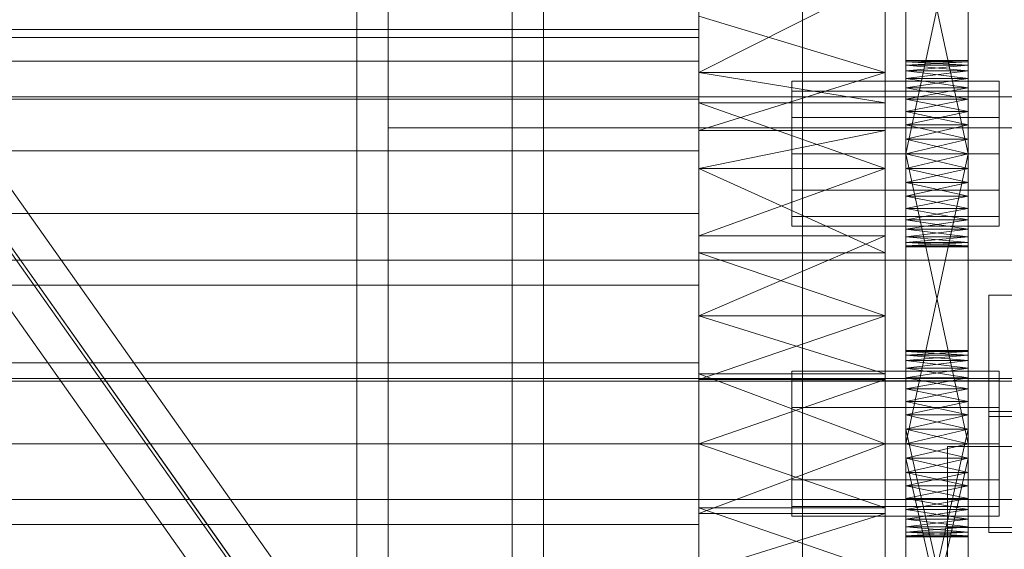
# Model space of a CAD drawing. Header units: millimetres. Extents: x -2233 to 61924, y -68080 to 6847.
# Tile 347 of 656: x 1364 to 1460, y -34644 to -34593. Entities that reach past the tile are written whole.
import ezdxf

# ---------------------------------------------------------------- set-up
doc = ezdxf.new("R2010")
doc.units = ezdxf.units.MM
for name, color, linetype, lineweight in [('COTAS_P', 1, 'Continuous', 0), ('frontal_C03', 7, 'Continuous', 0), ('frontal_C10', 7, 'Continuous', 0), ('frontal_secador', 7, 'Continuous', 0)]:
    doc.layers.add(name, color=color, linetype=linetype, lineweight=lineweight)
doc.dimstyles.new('R19_100', dxfattribs={"dimtxt": 250, "dimasz": 150, "dimexe": 150, "dimexo": 80, "dimgap": 100, "dimtad": 1, "dimtih": 1, "dimtoh": 1, "dimdsep": 46, "dimcen": 0.09, "dimadec": 0, "dimazin": 0, "dimtfac": 1, "dimtdec": 4, "dimtofl": 0, "dimtmove": 0, "dimatfit": 3, "dimfxl": 1, "dimtolj": 1, "dimtzin": 0, "dimarcsym": 0})

# ---------------------------------------------------------------- blocks, each defined once
blk = doc.blocks.new('DIM_R28_48')
at = {"layer": 'COTAS_P'}
for p, q in [((-1750, -34600), (-1600, -34555)), ((2600, -34600), (2450, -34555)), ((-1750, -35500), (-1750, -34600)), ((-1750, -34600), (2600, -34600)), ((-1750, -34600), (-1600, -34645)), ((2600, -34600), (2450, -34645)), ((2600, -35500), (2600, -34600))]:
    blk.add_line(p, q, dxfattribs=at)
blk.add_text('4350 P', height=250, dxfattribs=at).set_placement((425, -34500))
blk = doc.blocks.new('DIM_R28_50')
at = {"layer": 'COTAS_P'}
for p, q in [((1705.784, -34504.945), (1551.897, -34475.895)), ((-194.216, -34704.945), (1705.784, -34504.945)), ((1705.784, -34504.945), (1561.319, -34565.401)), ((1800, -35400), (1705.784, -34504.945)), ((-194.216, -34704.945), (-49.751, -34644.49)), ((-100, -35600), (-194.216, -34704.945)), ((-194.216, -34704.945), (-40.33, -34733.995))]:
    blk.add_line(p, q, dxfattribs=at)
blk.add_text('1910.5 P', height=250, rotation=6.00901, dxfattribs=at).set_placement((745.315, -34505.495))

msp = doc.modelspace()

# ---------------------------------------------------------------- linework, layer by layer
at = {"layer": 'frontal_C03'}
for p, q in [((1440, -34813.291), (1440, -34466.384)), ((1440, -34475.367), (1440, -34822.274)), ((-1500, -34615.78), (1500, -34615.78)), ((1458, -34630.396), (1458, -34619.168)), ((1458, -34619.168), (1502, -34619.168)), ((1458, -34630.861), (1458, -34619.168)), ((1500, -34627.188), (-1500, -34627.188)), ((1500, -34627.473), (-1500, -34627.473)), ((1502, -34630.396), (1458, -34630.396)), ((1458, -34630.396), (1458, -34642.09)), ((1502, -34630.861), (1458, -34630.861)), ((1458, -34630.861), (1458, -34642.09)), ((1454, -34648.16), (1454, -34633.787)), ((1454, -34633.787), (1506, -34633.787)), ((1454, -34641.583), (1454, -34633.787)), ((-1500, -34638.882), (1500, -34638.882)), ((1506, -34641.583), (1454, -34641.583)), ((1454, -34641.583), (1454, -34655.955)), ((1458, -34642.09), (1502, -34642.09))]:
    msp.add_line(p, q, dxfattribs=at)
at = {"layer": 'frontal_C10'}
for p, q in [((2153.729, -35731.581), (735.755, -33726.859)), ((735.532, -33732.704), (2153.506, -35737.425)), ((1193.266, -34373.685), (1385.102, -34644.902)), ((1389.048, -34644.902), (1197.212, -34373.685)), ((1196.988, -34379.529), (1388.825, -34650.746))]:
    msp.add_line(p, q, dxfattribs=at)
at = {"layer": 'frontal_secador'}
for p, q in [((1400, -36000), (1400, -33000)), ((1397, -35940), (1397, -33075)), ((1400, -36000), (1400, -33075)), ((1400, -34600), (1400, -33075)), ((1400, -35940), (1400, -33075)), ((1400, -34650), (1400, -33075)), ((1400, -36000), (1400, -33250)), ((1400, -35140), (1400, -34540)), ((1412, -35140), (1412, -34540)), ((1400, -35134), (1400, -34546)), ((1430, -34563.11), (1430, -34597.635)), ((1430, -34563.11), (1430, -34645.858)), ((1448, -34597.635), (1448, -34563.11)), ((1448, -34645.858), (1448, -34563.11)), ((1450, -34608.281), (1450, -34569.481)), ((1456, -34569.481), (1456, -34608.281)), ((1450, -34571.136), (1450, -34608.281)), ((1456, -34608.281), (1456, -34571.136)), ((1450, -34608.281), (1450, -34573.414)), ((1456, -34573.414), (1456, -34608.281)), ((1450, -34605.5), (1450, -34576.092)), ((1450, -34608.281), (1450, -34576.092)), ((1456, -34576.092), (1456, -34605.5)), ((1456, -34576.092), (1456, -34608.281)), ((1430, -34577.639), (1430, -34597.635)), ((1430, -34621.142), (1430, -34577.639)), ((1430, -34669.365), (1430, -34577.639)), ((1430, -34577.639), (1430, -34645.858)), ((1430, -34711.527), (1430, -34577.639)), ((1448, -34597.635), (1448, -34577.639)), ((1448, -34577.639), (1448, -34621.142)), ((1448, -34577.639), (1448, -34669.365)), ((1448, -34645.858), (1448, -34577.639)), ((1448, -34577.639), (1448, -34711.527)), ((1450, -34577.5), (1450, -34605.5)), ((1456, -34605.5), (1450, -34577.5)), ((1456, -34577.5), (1450, -34605.5)), ((1456, -34605.5), (1456, -34577.5)), ((1400, -34600), (1400, -34580)), ((1415, -34600), (1415, -34580)), ((1430, -34597.635), (1430, -34582.194)), ((1448, -34582.194), (1448, -34597.635)), ((1430, -34588.565), (1430, -34597.635)), ((1448, -34588.565), (1430, -34597.635)), ((1448, -34597.635), (1448, -34588.565)), ((1430, -34597.635), (1430, -34592.223)), ((1448, -34597.635), (1430, -34592.223)), ((1448, -34592.223), (1448, -34597.635)), ((1430, -34593.5), (1325, -34593.5)), ((1430, -34594.269), (1430, -34593.5)), ((1430, -34594.269), (1325, -34594.269)), ((1430, -34596.545), (1430, -34594.269)), ((1430, -34596.545), (1325, -34596.545)), ((1430, -34600.241), (1430, -34596.545)), ((1450, -34596.611), (1450, -34596.5)), ((1456, -34596.611), (1450, -34596.5)), ((1456, -34596.5), (1450, -34596.5)), ((1456, -34596.5), (1450, -34596.611)), ((1450, -34596.611), (1450, -34597.481)), ((1450, -34596.941), (1450, -34596.611)), ((1450, -34596.611), (1450, -34599.136)), ((1456, -34596.941), (1450, -34596.611)), ((1456, -34596.611), (1450, -34596.611)), ((1456, -34596.611), (1450, -34596.941)), ((1450, -34597.481), (1450, -34596.941)), ((1456, -34597.481), (1450, -34596.941)), ((1456, -34596.941), (1450, -34596.941)), ((1456, -34596.941), (1450, -34597.481)), ((1456, -34596.611), (1456, -34596.5)), ((1456, -34597.481), (1456, -34596.611)), ((1456, -34596.611), (1456, -34596.941)), ((1456, -34599.136), (1456, -34596.611)), ((1456, -34596.941), (1456, -34597.481)), ((1430, -34597.635), (1430, -34615.058)), ((1430, -34600.589), (1430, -34597.635)), ((1430, -34597.635), (1430, -34621.142)), ((1430, -34597.635), (1430, -34603.268)), ((1430, -34597.635), (1430, -34645.858)), ((1448, -34600.589), (1430, -34597.635)), ((1448, -34597.635), (1430, -34597.635)), ((1448, -34597.635), (1430, -34603.268)), ((1448, -34615.058), (1448, -34597.635)), ((1448, -34597.635), (1448, -34600.589)), ((1448, -34621.142), (1448, -34597.635)), ((1448, -34603.268), (1448, -34597.635)), ((1448, -34645.858), (1448, -34597.635)), ((1450, -34597.481), (1450, -34599.136)), ((1450, -34598.219), (1450, -34597.481)), ((1450, -34601.414), (1450, -34597.481)), ((1450, -34636.281), (1450, -34597.481)), ((1456, -34598.219), (1450, -34597.481)), ((1456, -34597.481), (1450, -34597.481)), ((1456, -34597.481), (1450, -34598.219)), ((1450, -34599.136), (1450, -34598.219)), ((1456, -34599.136), (1450, -34598.219)), ((1456, -34598.219), (1450, -34598.219)), ((1456, -34598.219), (1450, -34599.136)), ((1456, -34599.136), (1456, -34597.481)), ((1456, -34597.481), (1456, -34598.219)), ((1456, -34597.481), (1456, -34601.414)), ((1456, -34597.481), (1456, -34636.281)), ((1456, -34598.219), (1456, -34599.136)), ((1439, -34599.438), (1439, -34598.5)), ((1459, -34598.5), (1439, -34598.5)), ((1450, -34599.136), (1450, -34601.414)), ((1450, -34600.21), (1450, -34599.136)), ((1450, -34599.136), (1450, -34604.092)), ((1450, -34599.136), (1450, -34636.281)), ((1456, -34600.21), (1450, -34599.136)), ((1456, -34599.136), (1450, -34599.136)), ((1456, -34599.136), (1450, -34600.21)), ((1456, -34601.414), (1456, -34599.136)), ((1456, -34599.136), (1456, -34600.21)), ((1456, -34604.092), (1456, -34599.136)), ((1456, -34636.281), (1456, -34599.136)), ((1459, -34599.438), (1459, -34598.5)), ((1325, -34600), (1400, -34600)), ((1400, -34600), (1790, -34600)), ((1400, -34603), (1400, -34600)), ((1400, -34600), (1415, -34600)), ((1400, -34990), (1400, -34600)), ((1415, -34990), (1415, -34600)), ((1439, -34602), (1439, -34599.438)), ((1459, -34599.438), (1439, -34599.438)), ((1450, -34601.414), (1450, -34600.21)), ((1456, -34601.414), (1450, -34600.21)), ((1456, -34600.21), (1450, -34600.21)), ((1456, -34600.21), (1450, -34601.414)), ((1456, -34600.21), (1456, -34601.414)), ((1459, -34602), (1459, -34599.438)), ((1430, -34600.241), (1325, -34600.241)), ((1430, -34605.216), (1430, -34600.241)), ((1430, -34600.589), (1430, -34615.058)), ((1430, -34606.925), (1430, -34600.589)), ((1448, -34606.925), (1430, -34600.589)), ((1448, -34600.589), (1430, -34600.589)), ((1448, -34615.058), (1448, -34600.589)), ((1448, -34600.589), (1448, -34606.925)), ((1439, -34605.5), (1439, -34602)), ((1459, -34602), (1439, -34602)), ((1450, -34601.414), (1450, -34604.092)), ((1450, -34602.719), (1450, -34601.414)), ((1450, -34636.281), (1450, -34601.414)), ((1456, -34602.719), (1450, -34601.414)), ((1456, -34601.414), (1450, -34601.414)), ((1456, -34601.414), (1450, -34602.719)), ((1456, -34604.092), (1456, -34601.414)), ((1456, -34601.414), (1456, -34602.719)), ((1456, -34601.414), (1456, -34636.281)), ((1459, -34605.5), (1459, -34602)), ((1400, -34603), (1790, -34603)), ((1400, -34987), (1400, -34603)), ((1450, -34604.092), (1450, -34602.719)), ((1456, -34604.092), (1450, -34602.719)), ((1456, -34602.719), (1450, -34602.719)), ((1456, -34602.719), (1450, -34604.092)), ((1456, -34602.719), (1456, -34604.092)), ((1430, -34613.424), (1430, -34603.268)), ((1430, -34603.268), (1430, -34606.925)), ((1430, -34621.142), (1430, -34603.268)), ((1448, -34603.268), (1430, -34603.268)), ((1448, -34603.268), (1430, -34606.925)), ((1448, -34603.268), (1448, -34613.424)), ((1448, -34606.925), (1448, -34603.268)), ((1448, -34603.268), (1448, -34621.142)), ((1450, -34633.5), (1450, -34604.092)), ((1450, -34604.092), (1450, -34605.5)), ((1450, -34636.281), (1450, -34604.092)), ((1456, -34605.5), (1450, -34604.092)), ((1456, -34604.092), (1450, -34604.092)), ((1456, -34604.092), (1450, -34605.5)), ((1456, -34604.092), (1456, -34633.5)), ((1456, -34605.5), (1456, -34604.092)), ((1456, -34604.092), (1456, -34636.281)), ((1430, -34605.216), (1325, -34605.216)), ((1430, -34611.277), (1430, -34605.216)), ((1439, -34605.5), (1439, -34609)), ((1439, -34605.5), (1459, -34605.5)), ((1450, -34605.5), (1450, -34633.5)), ((1456, -34633.5), (1450, -34605.5)), ((1456, -34605.5), (1450, -34605.5)), ((1456, -34605.5), (1450, -34633.5)), ((1450, -34608.281), (1450, -34605.5)), ((1450, -34605.5), (1450, -34606.908)), ((1456, -34605.5), (1450, -34606.908)), ((1456, -34606.908), (1450, -34605.5)), ((1456, -34633.5), (1456, -34605.5)), ((1456, -34605.5), (1456, -34608.281)), ((1456, -34606.908), (1456, -34605.5)), ((1459, -34609), (1459, -34605.5)), ((1430, -34615.058), (1430, -34606.925)), ((1430, -34606.925), (1430, -34613.424)), ((1448, -34615.058), (1430, -34606.925)), ((1448, -34606.925), (1430, -34606.925)), ((1448, -34606.925), (1430, -34613.424)), ((1448, -34606.925), (1448, -34615.058)), ((1448, -34613.424), (1448, -34606.925)), ((1450, -34606.908), (1450, -34608.281)), ((1456, -34606.908), (1450, -34606.908)), ((1456, -34606.908), (1450, -34608.281)), ((1456, -34608.281), (1450, -34606.908)), ((1456, -34608.281), (1456, -34606.908)), ((1450, -34610.79), (1450, -34608.281)), ((1450, -34608.281), (1450, -34609.586)), ((1450, -34612.781), (1450, -34608.281)), ((1450, -34614.5), (1450, -34608.281)), ((1456, -34608.281), (1450, -34608.281)), ((1456, -34608.281), (1450, -34609.586)), ((1456, -34609.586), (1450, -34608.281)), ((1456, -34608.281), (1456, -34610.79)), ((1456, -34609.586), (1456, -34608.281)), ((1456, -34608.281), (1456, -34612.781)), ((1456, -34608.281), (1456, -34614.5)), ((1439, -34609), (1439, -34611.562)), ((1459, -34609), (1439, -34609)), ((1450, -34609.586), (1450, -34610.79)), ((1456, -34609.586), (1450, -34609.586)), ((1456, -34609.586), (1450, -34610.79)), ((1456, -34610.79), (1450, -34609.586)), ((1456, -34610.79), (1456, -34609.586)), ((1459, -34609), (1459, -34611.562)), ((1430, -34611.277), (1325, -34611.277)), ((1430, -34618.193), (1430, -34611.277)), ((1439, -34611.562), (1439, -34612.5)), ((1459, -34611.562), (1439, -34611.562)), ((1450, -34612.781), (1450, -34610.79)), ((1450, -34610.79), (1450, -34611.864)), ((1456, -34610.79), (1450, -34610.79)), ((1456, -34610.79), (1450, -34611.864)), ((1456, -34611.864), (1450, -34610.79)), ((1456, -34610.79), (1456, -34612.781)), ((1456, -34611.864), (1456, -34610.79)), ((1459, -34611.562), (1459, -34612.5)), ((1459, -34612.5), (1439, -34612.5)), ((1450, -34611.864), (1450, -34612.781)), ((1456, -34611.864), (1450, -34611.864)), ((1456, -34611.864), (1450, -34612.781)), ((1456, -34612.781), (1450, -34611.864)), ((1456, -34612.781), (1456, -34611.864)), ((1430, -34613.424), (1430, -34621.142)), ((1448, -34613.424), (1430, -34613.424)), ((1448, -34613.424), (1430, -34621.142)), ((1448, -34621.142), (1448, -34613.424)), ((1450, -34614.059), (1450, -34612.781)), ((1450, -34612.781), (1450, -34613.519)), ((1450, -34614.5), (1450, -34612.781)), ((1456, -34612.781), (1450, -34612.781)), ((1456, -34612.781), (1450, -34613.519)), ((1456, -34613.519), (1450, -34612.781)), ((1450, -34613.519), (1450, -34614.059)), ((1456, -34613.519), (1450, -34613.519)), ((1456, -34613.519), (1450, -34614.059)), ((1456, -34614.059), (1450, -34613.519)), ((1456, -34612.781), (1456, -34614.059)), ((1456, -34613.519), (1456, -34612.781)), ((1456, -34612.781), (1456, -34614.5)), ((1456, -34614.059), (1456, -34613.519)), ((1450, -34614.5), (1450, -34614.059)), ((1450, -34614.059), (1450, -34614.389)), ((1456, -34614.059), (1450, -34614.059)), ((1456, -34614.059), (1450, -34614.389)), ((1456, -34614.389), (1450, -34614.059)), ((1450, -34614.389), (1450, -34614.5)), ((1456, -34614.389), (1450, -34614.389)), ((1456, -34614.389), (1450, -34614.5)), ((1456, -34614.5), (1450, -34614.389)), ((1456, -34614.059), (1456, -34614.5)), ((1456, -34614.389), (1456, -34614.059)), ((1456, -34614.5), (1456, -34614.389)), ((1430, -34621.142), (1430, -34615.058)), ((1448, -34621.142), (1430, -34615.058)), ((1448, -34615.058), (1430, -34615.058)), ((1448, -34615.058), (1448, -34621.142)), ((1456, -34614.5), (1450, -34614.5)), ((1430, -34618.193), (1325, -34618.193)), ((1430, -34625.696), (1430, -34618.193)), ((1430, -34621.142), (1430, -34639.698)), ((1430, -34626.753), (1430, -34621.142)), ((1430, -34621.142), (1430, -34645.858)), ((1430, -34621.142), (1430, -34627.302)), ((1430, -34669.365), (1430, -34621.142)), ((1448, -34626.753), (1430, -34621.142)), ((1448, -34621.142), (1430, -34621.142)), ((1448, -34621.142), (1430, -34627.302)), ((1448, -34639.698), (1448, -34621.142)), ((1448, -34621.142), (1448, -34626.753)), ((1448, -34645.858), (1448, -34621.142)), ((1448, -34627.302), (1448, -34621.142)), ((1448, -34621.142), (1448, -34669.365)), ((1450, -34624.611), (1450, -34624.5)), ((1456, -34624.611), (1450, -34624.5)), ((1456, -34624.5), (1450, -34624.5)), ((1456, -34624.5), (1450, -34624.611)), ((1450, -34624.5), (1450, -34624.941)), ((1450, -34624.5), (1450, -34626.219)), ((1450, -34624.611), (1450, -34625.481)), ((1450, -34624.941), (1450, -34624.611)), ((1450, -34624.611), (1450, -34627.136)), ((1450, -34624.611), (1450, -34632.092)), ((1450, -34629.414), (1450, -34624.611)), ((1456, -34624.941), (1450, -34624.611)), ((1456, -34624.611), (1450, -34624.611)), ((1456, -34624.611), (1450, -34624.941)), ((1456, -34624.611), (1456, -34624.5)), ((1456, -34624.941), (1456, -34624.5)), ((1456, -34626.219), (1456, -34624.5)), ((1456, -34625.481), (1456, -34624.611)), ((1456, -34624.611), (1456, -34624.941)), ((1456, -34627.136), (1456, -34624.611)), ((1456, -34632.092), (1456, -34624.611)), ((1456, -34624.611), (1456, -34629.414)), ((1430, -34625.696), (1325, -34625.696)), ((1430, -34633.5), (1430, -34625.696)), ((1450, -34625.481), (1450, -34624.941)), ((1456, -34625.481), (1450, -34624.941)), ((1456, -34624.941), (1450, -34624.941)), ((1456, -34624.941), (1450, -34625.481)), ((1450, -34624.941), (1450, -34626.219)), ((1450, -34625.481), (1450, -34627.136)), ((1450, -34626.219), (1450, -34625.481)), ((1450, -34629.414), (1450, -34625.481)), ((1456, -34626.219), (1450, -34625.481)), ((1456, -34625.481), (1450, -34625.481)), ((1456, -34625.481), (1450, -34626.219)), ((1456, -34624.941), (1456, -34625.481)), ((1456, -34626.219), (1456, -34624.941)), ((1456, -34627.136), (1456, -34625.481)), ((1456, -34625.481), (1456, -34626.219)), ((1456, -34625.481), (1456, -34629.414)), ((1430, -34626.753), (1430, -34639.698)), ((1430, -34633.5), (1430, -34626.753)), ((1448, -34633.5), (1430, -34626.753)), ((1448, -34626.753), (1430, -34626.753)), ((1439, -34627.438), (1439, -34626.5)), ((1459, -34626.5), (1439, -34626.5)), ((1448, -34639.698), (1448, -34626.753)), ((1448, -34626.753), (1448, -34633.5)), ((1450, -34627.136), (1450, -34626.219)), ((1456, -34627.136), (1450, -34626.219)), ((1456, -34626.219), (1450, -34626.219)), ((1456, -34626.219), (1450, -34627.136)), ((1450, -34626.219), (1450, -34628.21)), ((1450, -34626.219), (1450, -34630.719)), ((1450, -34626.219), (1450, -34661.483)), ((1450, -34664.161), (1450, -34626.219)), ((1456, -34626.219), (1456, -34627.136)), ((1456, -34628.21), (1456, -34626.219)), ((1456, -34630.719), (1456, -34626.219)), ((1456, -34661.483), (1456, -34626.219)), ((1456, -34626.219), (1456, -34664.161)), ((1459, -34627.438), (1459, -34626.5)), ((1430, -34640.247), (1430, -34627.302)), ((1430, -34627.302), (1430, -34633.5)), ((1430, -34645.858), (1430, -34627.302)), ((1448, -34627.302), (1430, -34627.302)), ((1448, -34627.302), (1430, -34633.5)), ((1439, -34630), (1439, -34627.438)), ((1459, -34627.438), (1439, -34627.438)), ((1448, -34627.302), (1448, -34640.247)), ((1448, -34633.5), (1448, -34627.302)), ((1448, -34627.302), (1448, -34645.858)), ((1450, -34627.136), (1450, -34629.414)), ((1450, -34628.21), (1450, -34627.136)), ((1450, -34627.136), (1450, -34632.092)), ((1456, -34628.21), (1450, -34627.136)), ((1456, -34627.136), (1450, -34627.136)), ((1456, -34627.136), (1450, -34628.21)), ((1456, -34629.414), (1456, -34627.136)), ((1456, -34627.136), (1456, -34628.21)), ((1456, -34632.092), (1456, -34627.136)), ((1459, -34630), (1459, -34627.438)), ((1450, -34629.414), (1450, -34628.21)), ((1456, -34629.414), (1450, -34628.21)), ((1456, -34628.21), (1450, -34628.21)), ((1456, -34628.21), (1450, -34629.414)), ((1450, -34628.21), (1450, -34630.719)), ((1456, -34628.21), (1456, -34629.414)), ((1456, -34630.719), (1456, -34628.21)), ((1450, -34629.414), (1450, -34632.092)), ((1450, -34630.719), (1450, -34629.414)), ((1450, -34660.075), (1450, -34629.414)), ((1450, -34665.365), (1450, -34629.414)), ((1450, -34668.635), (1450, -34629.414)), ((1456, -34630.719), (1450, -34629.414)), ((1456, -34629.414), (1450, -34629.414)), ((1456, -34629.414), (1450, -34630.719)), ((1456, -34632.092), (1456, -34629.414)), ((1456, -34629.414), (1456, -34630.719)), ((1456, -34629.414), (1456, -34660.075)), ((1456, -34629.414), (1456, -34665.365)), ((1456, -34629.414), (1456, -34668.635)), ((1439, -34633.5), (1439, -34630)), ((1459, -34630), (1439, -34630)), ((1459, -34633.5), (1459, -34630)), ((1450, -34632.092), (1450, -34630.719)), ((1456, -34632.092), (1450, -34630.719)), ((1456, -34630.719), (1450, -34630.719)), ((1456, -34630.719), (1450, -34632.092)), ((1450, -34630.719), (1450, -34658.668)), ((1450, -34633.5), (1450, -34630.719)), ((1450, -34630.719), (1450, -34661.483)), ((1450, -34664.161), (1450, -34630.719)), ((1456, -34630.719), (1456, -34632.092)), ((1456, -34658.668), (1456, -34630.719)), ((1456, -34630.719), (1456, -34633.5)), ((1456, -34661.483), (1456, -34630.719)), ((1456, -34630.719), (1456, -34664.161)), ((1450, -34632.092), (1450, -34634.908)), ((1450, -34633.5), (1450, -34632.092)), ((1450, -34660.075), (1450, -34632.092)), ((1450, -34632.092), (1450, -34658.668)), ((1450, -34632.092), (1450, -34662.857)), ((1450, -34632.092), (1450, -34665.365)), ((1450, -34632.092), (1450, -34668.635)), ((1456, -34633.5), (1450, -34632.092)), ((1456, -34632.092), (1450, -34632.092)), ((1456, -34632.092), (1450, -34658.668)), ((1456, -34658.668), (1450, -34632.092)), ((1456, -34632.092), (1450, -34633.5)), ((1456, -34634.908), (1456, -34632.092)), ((1456, -34632.092), (1456, -34633.5)), ((1456, -34632.092), (1456, -34660.075)), ((1456, -34658.668), (1456, -34632.092)), ((1456, -34662.857), (1456, -34632.092)), ((1456, -34665.365), (1456, -34632.092)), ((1456, -34668.635), (1456, -34632.092)), ((1325, -34633.5), (1430, -34633.5)), ((1430, -34641.304), (1430, -34633.5)), ((1430, -34639.698), (1430, -34633.5)), ((1430, -34633.5), (1430, -34640.247)), ((1430, -34633.5), (1448, -34633.5)), ((1448, -34633.5), (1430, -34640.247)), ((1448, -34639.698), (1430, -34633.5)), ((1439, -34633.5), (1439, -34637)), ((1439, -34633.5), (1459, -34633.5)), ((1448, -34633.5), (1448, -34639.698)), ((1448, -34640.247), (1448, -34633.5)), ((1450, -34636.281), (1450, -34633.5)), ((1450, -34633.5), (1450, -34634.908)), ((1450, -34633.5), (1456, -34633.5)), ((1456, -34633.5), (1450, -34634.908)), ((1456, -34634.908), (1450, -34633.5)), ((1450, -34661.483), (1450, -34633.5)), ((1450, -34664.161), (1450, -34633.5)), ((1456, -34633.5), (1456, -34636.281)), ((1456, -34634.908), (1456, -34633.5)), ((1456, -34633.5), (1456, -34661.483)), ((1456, -34633.5), (1456, -34664.161)), ((1459, -34637), (1459, -34633.5)), ((1450, -34634.908), (1450, -34636.281)), ((1456, -34634.908), (1450, -34634.908)), ((1456, -34634.908), (1450, -34636.281)), ((1456, -34636.281), (1450, -34634.908)), ((1450, -34634.908), (1450, -34662.857)), ((1450, -34661.483), (1450, -34634.908)), ((1456, -34661.483), (1450, -34634.908)), ((1456, -34634.908), (1450, -34661.483)), ((1456, -34636.281), (1456, -34634.908)), ((1456, -34662.857), (1456, -34634.908)), ((1456, -34634.908), (1456, -34661.483)), ((1450, -34638.79), (1450, -34636.281)), ((1450, -34636.281), (1450, -34637.586)), ((1450, -34640.781), (1450, -34636.281)), ((1450, -34642.5), (1450, -34636.281)), ((1456, -34636.281), (1450, -34636.281)), ((1456, -34636.281), (1450, -34637.586)), ((1456, -34637.586), (1450, -34636.281)), ((1456, -34636.281), (1456, -34638.79)), ((1456, -34637.586), (1456, -34636.281)), ((1456, -34636.281), (1456, -34640.781)), ((1456, -34636.281), (1456, -34642.5)), ((1439, -34637), (1439, -34639.562)), ((1459, -34637), (1439, -34637)), ((1459, -34637), (1459, -34639.562)), ((1450, -34637.586), (1450, -34638.79)), ((1456, -34637.586), (1450, -34637.586)), ((1456, -34637.586), (1450, -34638.79)), ((1456, -34638.79), (1450, -34637.586)), ((1456, -34638.79), (1456, -34637.586)), ((1450, -34640.781), (1450, -34638.79)), ((1450, -34638.79), (1450, -34639.864)), ((1456, -34638.79), (1450, -34638.79)), ((1456, -34638.79), (1450, -34639.864)), ((1456, -34639.864), (1450, -34638.79)), ((1456, -34638.79), (1456, -34640.781)), ((1456, -34639.864), (1456, -34638.79)), ((1430, -34645.858), (1430, -34639.698)), ((1448, -34645.858), (1430, -34639.698)), ((1448, -34639.698), (1430, -34639.698)), ((1439, -34639.562), (1439, -34640.5)), ((1459, -34639.562), (1439, -34639.562)), ((1448, -34639.698), (1448, -34645.858)), ((1450, -34639.864), (1450, -34640.781)), ((1456, -34639.864), (1450, -34639.864)), ((1456, -34639.864), (1450, -34640.781)), ((1456, -34640.781), (1450, -34639.864)), ((1456, -34640.781), (1456, -34639.864)), ((1459, -34639.562), (1459, -34640.5)), ((1430, -34640.247), (1430, -34645.858)), ((1448, -34640.247), (1430, -34640.247)), ((1448, -34640.247), (1430, -34645.858)), ((1459, -34640.5), (1439, -34640.5)), ((1448, -34645.858), (1448, -34640.247)), ((1450, -34642.059), (1450, -34640.781)), ((1450, -34640.781), (1450, -34641.519)), ((1450, -34642.5), (1450, -34640.781)), ((1456, -34640.781), (1450, -34640.781)), ((1456, -34640.781), (1450, -34641.519)), ((1456, -34641.519), (1450, -34640.781)), ((1456, -34640.781), (1456, -34642.059)), ((1456, -34641.519), (1456, -34640.781)), ((1456, -34640.781), (1456, -34642.5)), ((1430, -34641.304), (1325, -34641.304)), ((1430, -34641.304), (1430, -34648.807)), ((1450, -34641.519), (1450, -34642.059)), ((1456, -34641.519), (1450, -34641.519)), ((1456, -34641.519), (1450, -34642.059)), ((1456, -34642.059), (1450, -34641.519)), ((1456, -34642.059), (1456, -34641.519)), ((1450, -34642.5), (1450, -34642.059)), ((1450, -34642.059), (1450, -34642.389)), ((1456, -34642.059), (1450, -34642.059)), ((1456, -34642.059), (1450, -34642.389)), ((1456, -34642.389), (1450, -34642.059)), ((1450, -34642.389), (1450, -34642.5)), ((1456, -34642.389), (1450, -34642.389)), ((1456, -34642.389), (1450, -34642.5)), ((1456, -34642.5), (1450, -34642.389)), ((1456, -34642.5), (1450, -34642.5)), ((1456, -34642.059), (1456, -34642.5)), ((1456, -34642.389), (1456, -34642.059)), ((1456, -34642.5), (1456, -34642.389))]:
    msp.add_line(p, q, dxfattribs=at)

# ---------------------------------------------------------------- dimensions: what is measured, and where the dimension line sits
at = {"layer": 'COTAS_P'}
for p1, p2, picture, middle in [((-100, -35600), (1800, -35400), 'DIM_R28_50', (755.784, -34604.945)), ((-1750, -35500), (2600, -35500), 'DIM_R28_48', (425, -34600))]:
    dim = msp.add_aligned_dim(p1=p1, p2=p2, distance=900, text='<> P', dimstyle='R19_100', dxfattribs=at)
    dim.commit()
    dim.dimension.update_dxf_attribs({"geometry": picture, "text_midpoint": middle})

doc.saveas('drawing.dxf')
